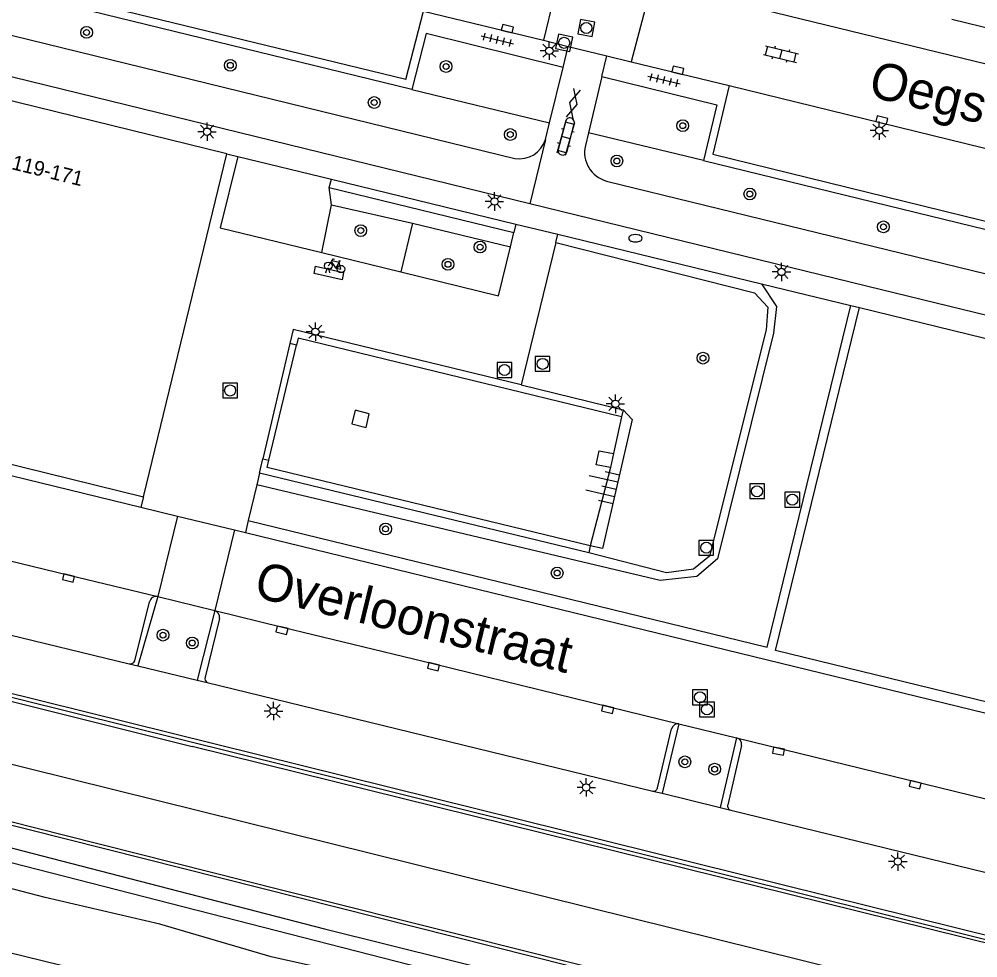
# Model space of a CAD drawing. Extents: x 125000 to 129004, y 397500 to 399008.
# Drawn here: x 127398.7 to 127463.7, y 398454.7 to 398518.4 of the extents above; entities that cross this region are included whole.
import ezdxf

# ---------------------------------------------------------------- set-up
doc = ezdxf.new("R2010")
doc.units = 0
for name, color, linetype in [('gg-afsc-hekwerk', 7, 'Continuous'), ('gg-afsc-muur', 7, 'Continuous'), ('gg-anno-huisnummerreeks BGT', 7, 'Continuous'), ('gg-anno-openbare ruimte label', 7, 'Continuous'), ('gg-aspt-spoorlijn', 7, 'Continuous'), ('gg-bbg-bijgebouw', 7, 'Continuous'), ('gg-bbg-hoofdgebouw', 7, 'Continuous'), ('gg-knt-BGT kruinlijn', 7, 'Continuous'), ('gg-knt-bovenkant onderkant talud', 7, 'Continuous'), ('gg-knt-trap', 7, 'Continuous'), ('gg-knt-verharding', 7, 'Continuous'), ('gg-knt-verharding nz', 7, 'Continuous'), ('gg-kwrk-uitstroombak niveau min 01', 7, 'Continuous'), ('gt-grn-groengrens', 7, 'Continuous'), ('gt-grn-weggrens', 7, 'Continuous'), ('gt-symb-boom', 7, 'Continuous'), ('gt-symb-brandkraan', 7, 'Continuous'), ('gt-symb-fietsenrek', 7, 'Continuous'), ('gt-symb-gesloten verharding', 7, 'Continuous'), ('gt-symb-klinker verharding', 7, 'Continuous'), ('gt-symb-kolk', 7, 'Continuous'), ('gt-symb-lichtmast', 7, 'Continuous'), ('gt-symb-rioolschacht', 7, 'Continuous'), ('gt-symb-talud symbool', 7, 'Continuous'), ('gt-symb-tegel verharding', 7, 'Continuous'), ('gx-grn-maaiveld', 7, 'Continuous')]:
    doc.layers.add(name, color=color, linetype=linetype)

# ---------------------------------------------------------------- blocks, each defined once
blk = doc.blocks.new('gt0-BOOM')
at = {"layer": 'gt-symb-boom'}
for radius in [0.4, 0.2]:
    blk.add_circle((0, 0), radius, dxfattribs=at)
blk = doc.blocks.new('gt0-TEG1')
at = {"layer": 'gt-symb-tegel verharding'}
for p, q in [((-1.125, 0), (1.125, 0)), ((-0.9, -0.25), (-0.9, 0.25)), ((-0.45, -0.25), (-0.45, 0.25)), ((0, -0.25), (0, 0.25)), ((0.45, -0.25), (0.45, 0.25)), ((0.9, -0.25), (0.9, 0.25))]:
    blk.add_line(p, q, dxfattribs=at)
blk = doc.blocks.new('gt0-KOLK')
at = {"layer": 'gt-symb-kolk'}
blk.add_lwpolyline([(0, 0), (0.375, 0), (0.375, 0.4), (-0.375, 0.4), (-0.375, 0), (0, 0)], dxfattribs=at)
blk = doc.blocks.new('gt0-LMAST')
at = {"layer": 'gt-symb-lichtmast'}
for p, q in [((-0.182, 0.173), (-0.447, 0.438)), ((-0.005, 0.246), (-0.005, 0.621)), ((0.172, 0.173), (0.437, 0.438)), ((-0.255, -0.004), (-0.63, -0.004)), ((-0.182, -0.181), (-0.447, -0.446)), ((-0.005, -0.254), (-0.005, -0.629)), ((0.437, -0.446), (0.172, -0.181)), ((0.245, -0.004), (0.62, -0.004))]:
    blk.add_line(p, q, dxfattribs=at)
blk.add_circle((-0.005, -0.004), 0.25, dxfattribs=at)
blk = doc.blocks.new('gt0-RS')
at = {"layer": 'gt-symb-rioolschacht'}
blk.add_lwpolyline([(-0.5, -0.5), (0.5, -0.5), (0.5, 0.5), (-0.5, 0.5)], close=True, dxfattribs=at)
blk.add_circle((0, 0), 0.375, dxfattribs=at)
blk = doc.blocks.new('gt0-KL1')
at = {"layer": 'gt-symb-klinker verharding'}
for p, q in [((-1.15, 0.3), (1.15, 0.3)), ((-1, -0.3), (-1, 0.3)), ((-0.5, 0.3), (-0.5, 0.45)), ((0, -0.3), (0, 0.3)), ((0.5, 0.3), (0.5, 0.45)), ((1, -0.3), (1, 0.3)), ((-1.15, -0.3), (1.15, -0.3)), ((-0.5, -0.45), (-0.5, -0.3)), ((0.5, -0.45), (0.5, -0.3))]:
    blk.add_line(p, q, dxfattribs=at)
blk = doc.blocks.new('gt0-GESVH1')
at = {"layer": 'gt-symb-gesloten verharding'}
for p, q in [((-0.992, -0.261), (0.008, 0.239)), ((0.008, -0.261), (-0.992, 0.239)), ((0.008, 0.239), (1.008, -0.261)), ((1.008, 0.239), (0.008, -0.261))]:
    blk.add_line(p, q, dxfattribs=at)
blk = doc.blocks.new('gt0-BR')
at = {"layer": 'gt-symb-brandkraan'}
for centre, radius, start, end in [((-0.244, 0), 0.206, 107.56694, 252.43307), ((0.599, -2.664), 3, 106.89205, 107.56694), ((0, -0.691), 0.938, 73.10799, 106.89205), ((-0.599, -2.664), 3, 72.43309, 73.10799), ((0.244, 0), 0.206, 287.56695, 72.43309), ((0.599, 2.664), 3, 252.43307, 253.10797), ((0, 0.691), 0.938, 253.10797, 286.89206), ((-0.599, 2.664), 3, 286.89206, 287.56695)]:
    blk.add_arc(centre, radius, start, end, dxfattribs=at)
blk = doc.blocks.new('gt0-FREK')
at = {"layer": 'gt-symb-fietsenrek'}
for p, q in [((0.259, 0.762), (0.294, 0.823)), ((0.54, 0.335), (0.259, 0.762)), ((0.294, 0.823), (0.767, 0.714)), ((0.767, 0.714), (0.54, 0.335)), ((0.757, 0.841), (0.866, 0.816)), ((0.767, 0.714), (0.84, 0.822)), ((0.895, 0.252), (0.767, 0.714))]:
    blk.add_line(p, q, dxfattribs=at)
for points in [[(0.036, 0.476), (0.228, 0.708), (0.259, 0.762)], [(0.294, 0.823), (0.36, 0.937), (0.452, 0.935)], [(-0.124, 0), (-0.047, 0.312), (0.053, 0.312), (0.12, 0)], [(0.54, 0.335), (0.555, 0.305), (0.895, 0.252)]]:
    blk.add_lwpolyline(points, dxfattribs=at)
for centre in [(0.036, 0.476), (0.895, 0.252)]:
    blk.add_circle(centre, 0.252, dxfattribs=at)
blk = doc.blocks.new('gt0-TALUD_1')
at = {"layer": 'gt-symb-talud symbool'}
for p, q in [((-1, -1), (-1, 0)), ((-0.5, -2), (-0.5, 0)), ((0, -1), (0, 0)), ((0.5, -2), (0.5, 0)), ((1, -1), (1, 0))]:
    blk.add_line(p, q, dxfattribs=at)

msp = doc.modelspace()

# ---------------------------------------------------------------- linework, layer by layer
at = {"layer": 'gg-afsc-hekwerk'}
for points in [[(127246.291, 398510.568), (127248.426, 398509.444), (127272.905, 398503.462), (127431.882, 398463.962), (127622.47, 398416.533)], [(127384.573, 398467.344), (127401.759, 398463.007), (127416.542, 398459.262), (127428.81, 398456.188), (127436.178, 398454.333), (127448.522, 398451.216), (127455.863, 398449.349), (127465.69, 398446.898), (127475.538, 398444.387), (127485.317, 398441.932), (127497.628, 398438.854), (127514.779, 398434.528), (127529.468, 398430.838), (127546.633, 398426.517), (127558.964, 398423.395), (127571.219, 398420.307), (127581, 398417.831), (127593.288, 398414.715), (127603.1, 398412.205), (127622.635, 398407.317), (127626.506, 398410.445)]]:
    msp.add_lwpolyline(points, dxfattribs=at)
at = {"layer": 'gg-afsc-muur'}
for p, q in [((127432.699, 398493.545), (127439.614, 398491.84)), ((127439.614, 398491.84), (127439.502, 398491.367)), ((127414.952, 398487.55), (127415.181, 398488.529)), ((127437.279, 398482.147), (127414.952, 398487.55)), ((127437.387, 398482.615), (127437.279, 398482.147))]:
    msp.add_line(p, q, dxfattribs=at)
for points in [[(127432.699, 398493.545), (127417.228, 398497.303), (127417.004, 398496.341)], [(127439.502, 398491.367), (127417.583, 398496.719), (127417.466, 398496.233)], [(127437.387, 398482.615), (127415.472, 398487.948), (127415.589, 398488.434)]]:
    msp.add_lwpolyline(points, dxfattribs=at)
at = {"layer": 'gg-aspt-spoorlijn'}
msp.add_lwpolyline([(127234.07, 398495.202), (127295.019, 398480.308), (127446.627, 398443.104), (127549.525, 398418.028), (127601.74, 398405.39), (127649.61, 398393.7)], dxfattribs=at)
at = {"layer": 'gg-bbg-bijgebouw'}
msp.add_line((127461.909, 398518.363), (127464.871, 398517.639), dxfattribs=at)
at = {"layer": 'gg-bbg-hoofdgebouw'}
for p, q in [((127412.733, 398509.224), (127390.557, 398514.666)), ((127407.078, 398485.942), (127412.733, 398509.224)), ((127455.636, 398498.789), (127477.849, 398493.368)), ((127384.861, 398491.407), (127407.078, 398485.942))]:
    msp.add_line(p, q, dxfattribs=at)
msp.add_lwpolyline([(127472.173, 398470.097), (127449.938, 398475.527), (127455.636, 398498.789)], dxfattribs=at)
at = {"layer": 'gg-knt-BGT kruinlijn'}
for p, q in [((127382.773, 398480.295), (127406.116, 398474.63)), ((127406.116, 398474.63), (127406.706, 398474.487)), ((127406.706, 398474.487), (127410.729, 398473.515)), ((127410.729, 398473.515), (127411.399, 398473.353)), ((127411.399, 398473.353), (127441.616, 398465.991)), ((127441.616, 398465.991), (127442.252, 398465.835)), ((127442.252, 398465.835), (127446.197, 398464.865)), ((127446.197, 398464.865), (127446.913, 398464.689)), ((127446.913, 398464.689), (127470.271, 398458.981))]:
    msp.add_line(p, q, dxfattribs=at)
at = {"layer": 'gg-knt-bovenkant onderkant talud'}
for p, q in [((127272.905, 398503.462), (127410.39, 398469.001)), ((127484.067, 398451.259), (127287.817, 398500)), ((127439.502, 398491.367), (127438.952, 398488.888)), ((127438.762, 398487.945), (127437.387, 398482.615)), ((127483.582, 398450.893), (127410.39, 398469.001))]:
    msp.add_line(p, q, dxfattribs=at)
msp.add_lwpolyline([(127439.614, 398491.84), (127440.232, 398491.187), (127438.224, 398482.451), (127437.387, 398482.615)], dxfattribs=at)
at = {"layer": 'gg-knt-trap'}
for p, q in [((127417.004, 398496.341), (127415.181, 398488.529)), ((127415.589, 398488.434), (127417.466, 398496.233)), ((127417.466, 398496.233), (127417.004, 398496.341)), ((127415.181, 398488.529), (127415.589, 398488.434))]:
    msp.add_line(p, q, dxfattribs=at)
at = {"layer": 'gg-knt-verharding'}
for p, q in [((127425.284, 398513.588), (127381.076, 398524.382)), ((127424.869, 398514.256), (127382.06, 398524.68)), ((127374.633, 398522.993), (127432.277, 398508.905)), ((127435.53, 398522.324), (127434.202, 398516.917)), ((127433.286, 398505.833), (127373.985, 398520.334)), ((127441.578, 398520.852), (127440.159, 398515.464)), ((127441.578, 398520.852), (127500.338, 398506.501)), ((127424.869, 398514.256), (127426.07, 398518.901)), ((127426.07, 398518.901), (127434.202, 398516.917)), ((127434.202, 398516.917), (127435.884, 398516.507)), ((127435.542, 398515.074), (127435.884, 398516.507)), ((127435.884, 398516.507), (127438.511, 398515.866)), ((127438.173, 398514.452), (127438.511, 398515.866)), ((127438.511, 398515.866), (127440.159, 398515.464)), ((127434.624, 398511.31), (127435.542, 398515.074)), ((127440.159, 398515.464), (127446.814, 398513.841)), ((127438.173, 398514.452), (127437.262, 398510.634)), ((127434.35, 398510.186), (127434.624, 398511.31)), ((127435.727, 398511.449), (127435.202, 398509.5)), ((127435.8, 398509.331), (127436.289, 398511.257)), ((127437.262, 398510.634), (127437.058, 398509.778)), ((127412.733, 398509.224), (127413.49, 398509.04)), ((127413.49, 398509.04), (127419.824, 398507.499)), ((127445.07, 398508.771), (127491.699, 398497.346)), ((127419.824, 398507.499), (127432.345, 398504.454)), ((127438.496, 398507.373), (127496.933, 398493.061)), ((127432.345, 398504.454), (127432.205, 398503.88)), ((127432.345, 398504.454), (127435.185, 398503.763)), ((127431.97, 398502.91), (127432.205, 398503.88)), ((127435.048, 398503.204), (127435.185, 398503.763)), ((127435.185, 398503.763), (127448.986, 398500.406)), ((127435.048, 398503.204), (127432.699, 398493.545)), ((127419.17, 398502.521), (127424.527, 398501.214)), ((127448.986, 398500.406), (127455.061, 398498.929)), ((127455.061, 398498.929), (127455.636, 398498.789)), ((127384.106, 398490.809), (127406.909, 398485.248)), ((127414.952, 398487.55), (127414.764, 398486.757)), ((127414.764, 398486.757), (127414.19, 398484.332)), ((127406.909, 398485.248), (127409.391, 398484.643)), ((127409.391, 398484.643), (127408.045, 398479.183)), ((127409.391, 398484.643), (127413.262, 398483.713)), ((127413.262, 398483.713), (127411.915, 398478.232)), ((127413.262, 398483.713), (127413.995, 398483.534)), ((127413.995, 398483.534), (127472, 398469.387)), ((127406.485, 398474.814), (127407.497, 398478.829)), ((127408.045, 398479.183), (127406.706, 398474.487)), ((127408.045, 398479.183), (127411.915, 398478.232)), ((127411.915, 398478.232), (127410.729, 398473.515)), ((127412.229, 398477.702), (127411.262, 398473.716)), ((127441.95, 398466.209), (127442.903, 398470.215)), ((127443.396, 398470.557), (127442.252, 398465.835)), ((127443.396, 398470.557), (127447.298, 398469.6)), ((127447.298, 398469.6), (127446.197, 398464.865)), ((127447.65, 398469.085), (127446.715, 398465.063))]:
    msp.add_line(p, q, dxfattribs=at)
for points in [[(127435.542, 398515.074), (127426.253, 398517.374), (127425.284, 398513.588)], [(127438.173, 398514.452), (127445.97, 398512.543), (127445.07, 398508.771)], [(127446.814, 398513.841), (127445.702, 398509.187), (127491.243, 398498.007), (127492.472, 398502.675)], [(127413.49, 398509.04), (127412.274, 398504.205), (127419.17, 398502.521)], [(127500.896, 398489.307), (127457.138, 398500), (127433.286, 398505.833)], [(127424.527, 398501.214), (127431.163, 398499.594), (127431.97, 398502.91)], [(127414.19, 398484.332), (127449.378, 398475.749), (127455.061, 398498.929)], [(127383.233, 398485.23), (127390.317, 398483.485), (127402.044, 398480.63), (127408.045, 398479.183)], [(127411.915, 398478.232), (127416.52, 398477.096), (127426.794, 398474.615), (127443.396, 398470.557)], [(127447.298, 398469.6), (127468.462, 398464.42), (127472.116, 398463.544)]]:
    msp.add_lwpolyline(points, dxfattribs=at)
for centre, radius, start, end in [((127436.01, 398511.36), 0.297, 339.75205, 162.52382), ((127432.578, 398510.736), 1.855, 260.66104, 342.76653), ((127435.507, 398509.438), 0.312, 168.45971, 339.97878), ((127438.987, 398509.299), 1.988, 166.06096, 255.69122), ((127407.948, 398478.732), 0.461, 77.87487, 167.84887), ((127411.767, 398477.786), 0.47, 349.66775, 71.62173), ((127406.186, 398474.951), 0.329, 257.6637, 335.34212), ((127411.593, 398473.634), 0.342, 166.0613, 235.29276), ((127443.348, 398470.1), 0.459, 83.96125, 165.53777), ((127447.184, 398469.144), 0.47, 352.76787, 75.93697), ((127441.675, 398466.265), 0.281, 257.83293, 348.43161), ((127446.989, 398464.969), 0.29, 161.03198, 254.76257)]:
    msp.add_arc(centre, radius, start, end, dxfattribs=at)
at = {"layer": 'gg-knt-verharding nz'}
msp.add_line((127446.814, 398513.841), (127492.472, 398502.675), dxfattribs=at)
msp.add_lwpolyline([(127418.759, 398501.59), (127420.647, 398501.156), (127420.557, 398500.663), (127418.669, 398501.097), (127418.759, 398501.59)], dxfattribs=at)
at = {"layer": 'gg-kwrk-uitstroombak niveau min 01'}
msp.add_line((127438.952, 398488.888), (127438.762, 398487.945), dxfattribs=at)
for points in [[(127422.183, 398490.652), (127422.398, 398491.581), (127421.437, 398491.831), (127421.221, 398490.902), (127422.183, 398490.652)], [(127438.762, 398487.945), (127437.794, 398488.12), (127437.985, 398489.063), (127438.952, 398488.888)]]:
    msp.add_lwpolyline(points, dxfattribs=at)
at = {"layer": 'gt-grn-groengrens'}
for p, q in [((127425.284, 398513.588), (127434.624, 398511.31)), ((127445.07, 398508.771), (127437.262, 398510.634)), ((127419.685, 398506.926), (127419.824, 398507.499)), ((127419.841, 398505.752), (127419.685, 398506.926)), ((127419.685, 398506.926), (127432.205, 398503.88)), ((127419.17, 398502.521), (127419.841, 398505.752)), ((127419.841, 398505.752), (127425.335, 398504.524)), ((127425.335, 398504.524), (127424.527, 398501.214)), ((127425.335, 398504.524), (127431.97, 398502.91))]:
    msp.add_line(p, q, dxfattribs=at)
for points in [[(127435.048, 398503.204), (127448.521, 398499.78), (127449.424, 398498.821), (127449.323, 398497.272), (127445.476, 398481.923), (127444.389, 398481.034), (127442.549, 398480.792), (127437.279, 398482.147)], [(127448.986, 398500.406), (127450.017, 398498.849), (127449.82, 398497.053), (127446.007, 398481.745), (127444.603, 398480.55), (127442.133, 398480.273), (127414.764, 398486.757)]]:
    msp.add_lwpolyline(points, dxfattribs=at)
at = {"layer": 'gt-grn-weggrens'}
for p, q in [((127434.35, 398510.186), (127433.286, 398505.833)), ((127407.078, 398485.942), (127406.909, 398485.248)), ((127414.19, 398484.332), (127413.995, 398483.534))]:
    msp.add_line(p, q, dxfattribs=at)
at = {"layer": 'gx-grn-maaiveld'}
for points in [[(127243.852, 398513.441), (127243.667, 398513.34), (127243.056, 398512.463), (127243.016, 398512.292), (127242.698, 398510.936), (127242.685, 398509.607), (127243.539, 398507.685), (127244.885, 398506.322), (127246.913, 398505.157), (127248.822, 398504.392), (127311.629, 398489.278), (127588.989, 398420.466), (127613.8, 398413.998), (127621.691, 398412.421), (127623.453, 398412.832), (127624.599, 398413.519)], [(127248.434, 398501.551), (127317.719, 398483.954), (127441.286, 398452.793), (127491.119, 398440.122), (127606.146, 398412.003), (127607.951, 398411.263), (127608.893, 398410.787), (127609.6, 398410.083), (127609.692, 398409.266), (127609.39, 398408.689), (127608.601, 398408.212), (127607.53, 398408.104)], [(127388.29, 398464.665), (127419.361, 398456.64), (127453.714, 398448.098), (127478.549, 398441.286), (127508.179, 398434.874), (127554.581, 398423.246)], [(127535.417, 398426.751), (127525.845, 398429.041), (127522.37, 398429.989), (127516.264, 398432.321), (127510.541, 398433.888), (127500.186, 398435.795), (127495.5, 398436.536), (127491.783, 398437.327), (127482.225, 398439.597), (127458.259, 398446.162), (127454.911, 398447.243), (127452.498, 398447.894), (127443.983, 398449.364), (127396.319, 398461.563)], [(127539.625, 398424.485), (127516.091, 398431.07), (127510.984, 398432.58), (127508.746, 398433.056), (127500.937, 398434.452), (127493.772, 398435.88), (127484.175, 398438.114), (127466.808, 398442.381), (127449.274, 398447.247), (127448.147, 398447.452), (127445.658, 398447.679), (127444.515, 398447.879), (127425.89, 398452.471), (127415.739, 398454.751), (127408.191, 398456.963), (127400.413, 398458.774), (127395.71, 398459.998)]]:
    msp.add_lwpolyline(points, dxfattribs=at)

# ---------------------------------------------------------------- block references
at = {"layer": 'gt-symb-boom'}
for p in [(127403.223, 398517.452), (127412.972, 398515.222), (127427.605, 398515.141), (127422.729, 398512.696), (127443.654, 398511.127), (127431.96, 398510.525), (127439.19, 398508.733), (127448.204, 398506.494), (127421.819, 398504.01), (127457.266, 398504.262), (127429.909, 398502.89), (127427.734, 398501.721), (127445.03, 398495.357), (127423.502, 398483.771), (127435.14, 398480.783), (127408.406, 398476.566), (127410.389, 398476.031), (127443.799, 398467.968), (127445.819, 398467.475)]:
    msp.add_blockref('gt0-BOOM', p, dxfattribs=at)
at = {"layer": 'gt-symb-brandkraan'}
msp.add_blockref('gt0-BR', (127440.449, 398503.488), dxfattribs=at)
at = {"layer": 'gt-symb-fietsenrek'}
msp.add_blockref('gt0-FREK', (127419.58, 398501.147), dxfattribs=at)
at = {"layer": 'gt-symb-gesloten verharding', "rotation": 75.64421500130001}
msp.add_blockref('gt0-GESVH1', (127436.22, 398512.622), dxfattribs=at)
at = {"layer": 'gt-symb-klinker verharding'}
for p, rotation in [((127450.316, 398515.982), -13.772145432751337), ((127435.734, 398510.318), 74.44827510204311)]:
    msp.add_blockref('gt0-KL1', p, dxfattribs=dict(at, rotation=rotation))
at = {"layer": 'gt-symb-kolk'}
for p, rotation in [((127431.712, 398517.511), -13.827795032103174), ((127443.278, 398514.695), -13.535856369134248), ((127457.112, 398511.318), -13.647238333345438), ((127402.044, 398480.63), 166.32191165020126), ((127416.52, 398477.096), 166.14579020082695), ((127426.794, 398474.615), 166.42172158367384), ((127438.609, 398471.729), 167.01868924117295), ((127450.187, 398468.891), 169.13794133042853), ((127459.47, 398466.624), 166.27888797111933)]:
    msp.add_blockref('gt0-KOLK', p, dxfattribs=dict(at, rotation=rotation))
at = {"layer": 'gt-symb-lichtmast'}
for p in [(127434.612, 398516.212), (127411.4, 398510.721), (127456.992, 398510.799), (127430.887, 398505.987), (127450.357, 398501.206), (127418.746, 398497.152), (127439.093, 398492.26), (127415.906, 398471.418), (127437.115, 398466.241), (127458.249, 398461.21)]:
    msp.add_blockref('gt0-LMAST', p, dxfattribs=at)
at = {"layer": 'gt-symb-rioolschacht'}
for p, rotation in [((127437.117, 398517.753), -11.186329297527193), ((127435.612, 398516.747), -11.7706260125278)]:
    msp.add_blockref('gt0-RS', p, dxfattribs=dict(at, rotation=rotation))
for p in [(127431.567, 398494.551), (127434.15, 398494.967), (127412.958, 398493.163), (127448.697, 398486.326), (127451.086, 398485.756), (127445.25, 398482.497), (127444.828, 398472.348), (127445.302, 398471.53)]:
    msp.add_blockref('gt0-RS', p, dxfattribs=at)
at = {"layer": 'gt-symb-talud symbool', "xscale": 0.9997329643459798, "yscale": 0.9997329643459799, "rotation": -102.77124256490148}
msp.add_blockref('gt0-TALUD_1', (127439.147, 398486.467), dxfattribs=at)
at = {"layer": 'gt-symb-tegel verharding'}
for p, rotation in [((127431.081, 398516.954), -13.702889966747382), ((127442.387, 398514.221), -13.716469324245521)]:
    msp.add_blockref('gt0-TEG1', p, dxfattribs=dict(at, rotation=rotation))

# ---------------------------------------------------------------- texts
at = {"layer": 'gg-anno-huisnummerreeks BGT'}
msp.add_text('119-171', height=1, rotation=346.2, dxfattribs=at).set_placement((127398.084, 398508.185))
at = {"layer": 'gg-anno-openbare ruimte label'}
for s, rotation, p in [('Oegstgeeststraat', 346.2, (127456.156, 398513.149)), ('Overloonstraat', 346.3, (127414.488, 398479.177))]:
    msp.add_text(s, height=2.5, rotation=rotation, dxfattribs=at).set_placement(p)

doc.saveas('drawing.dxf')
